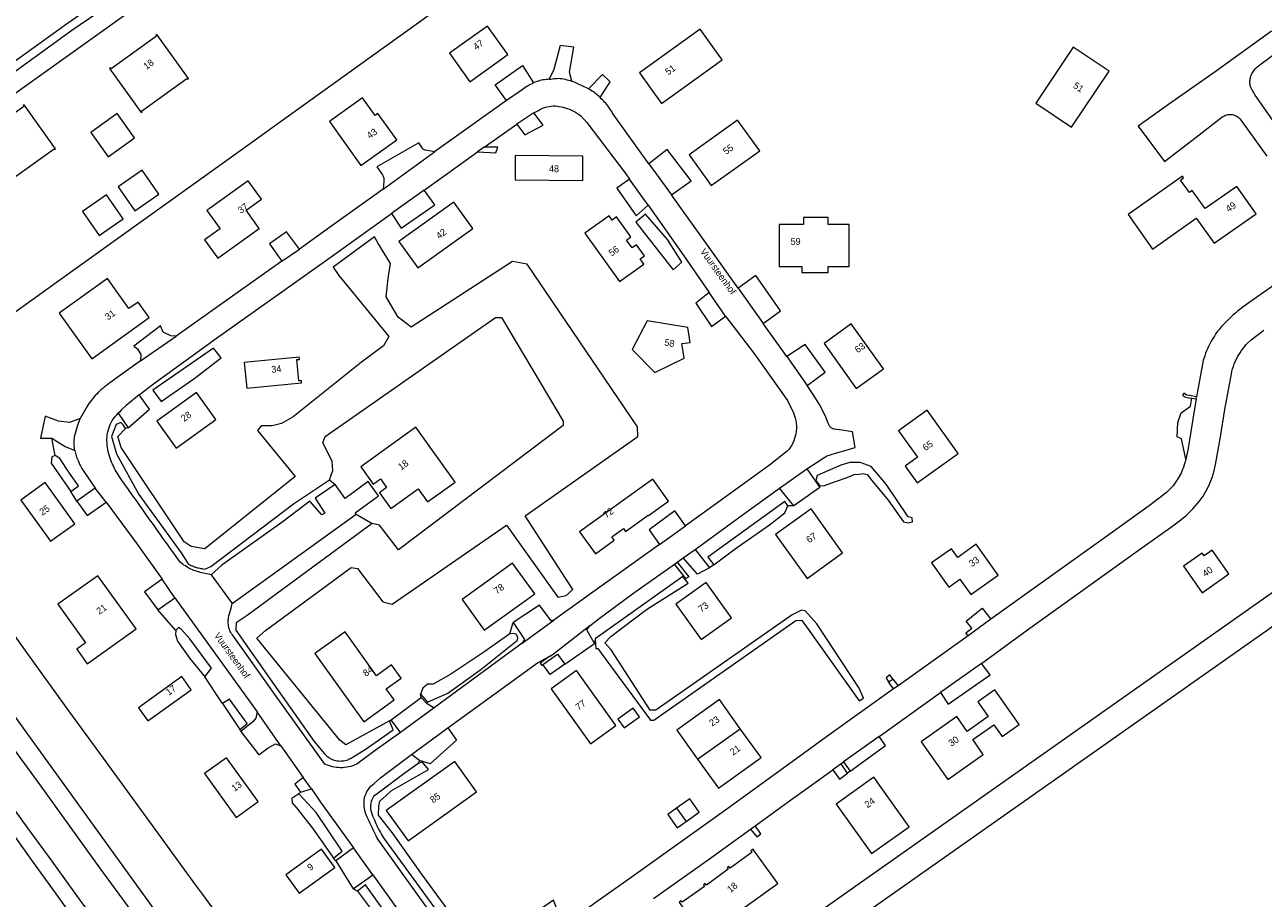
# Model space of a CAD drawing. Header units: metres. Extents: x 138165 to 154469, y 480134 to 494189.
# Tile 415 of 656: x 150385 to 150613, y 483312 to 483474. Entities that reach past the tile are written whole.
import ezdxf

# ---------------------------------------------------------------- set-up
doc = ezdxf.new("R2010")
doc.units = ezdxf.units.M
doc.header["$LTSCALE"] = 0.001
doc.header["$MEASUREMENT"] = 0
doc.layers.add('TOP-L-topo objecten vlak', color=7, linetype='Continuous', lineweight=0)
doc.layers.add('TOP-T-topo huisnummering naamgeving', color=7, linetype='Continuous', lineweight=0)
doc.styles.add('Style-INTL_ISO', font='INTL_ISO.shx')

msp = doc.modelspace()

# ---------------------------------------------------------------- linework, layer by layer
at = {"layer": 'TOP-L-topo objecten vlak', "flags": 128}
for points in [[(150462.57, 483254.58), (150464.82, 483256.53), (150470.62, 483261.08), (150514.63, 483291.73), (150810.45, 483500), (151000, 483633.45), (151135.52, 483728.86), (151144.14, 483735.12)], [(150208.38, 483583.35), (150263.35, 483506.61), (150319.3, 483427.6), (150326.02, 483418.22), (150334.68, 483406.16), (150340.64, 483397.86), (150345.21, 483391.51), (150353.04, 483380.63), (150361.6, 483368.74), (150368.36, 483359.37), (150374.46, 483350.9), (150382.16, 483340.23), (150387.28, 483333.15), (150398.36, 483317.82), (150404.1, 483309.89), (150409.61, 483302.28), (150415.83, 483293.71), (150422.31, 483284.77), (150431.51, 483272.08)], [(150891.53, 483563.57), (150801.35, 483500), (150512.22, 483296.19), (150485.81, 483277.69), (150462.97, 483261.89)], [(150630.74, 483541.01), (150612.55, 483527.77), (150609.6, 483531.82), (150580.8, 483510.85), (150554.22, 483491.5), (150540.98, 483509.69), (150517.96, 483492.94), (150517.26, 483492.43), (150505.6, 483508.67), (150504.83, 483508.12), (150497.01, 483502.42), (150486.47, 483494.86), (150471.53, 483484.14), (150459.67, 483475.62), (150448.32, 483467.48), (150430.41, 483454.63), (150425.11, 483450.82), (150401.9, 483434.16), (150383.37, 483420.86), (150379.64, 483418.18), (150378.69, 483417.5), (150355.23, 483400.67), (150339.77, 483422.29), (150333.36, 483431.29)], [(150369.88, 483457.52), (150381.62, 483466.05), (150392.42, 483473.82), (150401.12, 483479.9)], [(150403.8, 483475.92), (150402.56, 483477.84), (150401.31, 483477.96), (150393.23, 483472.48), (150382.47, 483464.63), (150372.77, 483457.19), (150373.16, 483456.72), (150372.29, 483456.19), (150373.39, 483454.73), (150374.86, 483455.27)], [(150374.86, 483455.27), (150403.8, 483475.92)], [(150462.99, 483468.26), (150466.76, 483463.01), (150473.76, 483468.03), (150469.99, 483473.28), (150462.99, 483468.26)], [(150509.3, 483472.7), (150498.1, 483464.66), (150502.18, 483458.98), (150513.38, 483467.02), (150509.3, 483472.7)], [(150614.87, 483472.32), (150604.46, 483464.83), (150595.81, 483458.78), (150590.23, 483454.79), (150595.11, 483448.28), (150600.91, 483452.78), (150605.7, 483456.45), (150605.86, 483456.57), (150606.04, 483456.66), (150606.21, 483456.75), (150606.4, 483456.82), (150606.59, 483456.88), (150606.79, 483456.92), (150606.98, 483456.95), (150607.18, 483456.96), (150607.38, 483456.95), (150607.58, 483456.93), (150607.77, 483456.89), (150607.96, 483456.84), (150608.15, 483456.77), (150608.33, 483456.69), (150608.5, 483456.59), (150608.67, 483456.48), (150608.82, 483456.35), (150608.97, 483456.22), (150609.1, 483456.07), (150609.21, 483455.93), (150609.58, 483455.41), (150613.99, 483449.28)], [(150408.87, 483471.44), (150400.46, 483465.41), (150400.36, 483465.56), (150400.2, 483465.44), (150406.03, 483457.32), (150406.19, 483457.43), (150406.08, 483457.58), (150414.49, 483463.62), (150414.6, 483463.47), (150414.75, 483463.58), (150408.92, 483471.71), (150408.77, 483471.59), (150408.87, 483471.44)], [(150485.57, 483463.1), (150485.15, 483464.79), (150485.95, 483469.37), (150483.41, 483469.72), (150482.27, 483465.27), (150481.42, 483463.46)], [(150621.66, 483446.46), (150611.83, 483460.49), (150611.05, 483461.92), (150610.98, 483462.12), (150610.93, 483462.33), (150610.89, 483462.53), (150610.87, 483462.74), (150610.86, 483462.96), (150610.86, 483463.17), (150610.88, 483463.38), (150610.91, 483463.59), (150610.96, 483463.8), (150611.03, 483464.02), (150611.11, 483464.23), (150611.21, 483464.43), (150611.32, 483464.63), (150611.43, 483464.83), (150611.56, 483465.01), (150611.7, 483465.19), (150611.83, 483465.36), (150611.97, 483465.51), (150612.12, 483465.66), (150612.43, 483465.94), (150620.13, 483471.68)], [(150577.92, 483454.58), (150584.88, 483464.96), (150578.23, 483469.41), (150571.28, 483459.03), (150577.92, 483454.58)], [(150473.54, 483459.51), (150471.42, 483462.45), (150476.48, 483466.02), (150478.54, 483462.78)], [(150478.54, 483462.78), (150478.25, 483462.64), (150477.98, 483462.5), (150477.7, 483462.35), (150477.43, 483462.19), (150477.17, 483462.03), (150476.91, 483461.85), (150476.41, 483461.48), (150473.54, 483459.51)], [(150481.42, 483463.46), (150481.14, 483463.43), (150480.85, 483463.39), (150480.56, 483463.36), (150480.28, 483463.32), (150479.99, 483463.27), (150479.71, 483463.2), (150479.44, 483463.13), (150479.13, 483463.02), (150478.83, 483462.9), (150478.54, 483462.78)], [(150481.42, 483463.46), (150481.71, 483463.5), (150481.99, 483463.54), (150482.28, 483463.58), (150482.56, 483463.61), (150482.85, 483463.62), (150483.14, 483463.63), (150483.45, 483463.61), (150483.76, 483463.57), (150484.06, 483463.52), (150484.37, 483463.45), (150484.67, 483463.38), (150484.98, 483463.29), (150485.28, 483463.2), (150485.57, 483463.1)], [(150488.69, 483461.67), (150488.43, 483461.81), (150488.17, 483461.95), (150487.9, 483462.08), (150487.63, 483462.2), (150487.36, 483462.33), (150487.09, 483462.45), (150486.84, 483462.56), (150486.59, 483462.68), (150486.34, 483462.79), (150486.09, 483462.9), (150485.83, 483463.01), (150485.57, 483463.1)], [(150490.82, 483460.06), (150492.66, 483462.95), (150491.24, 483464.33), (150488.69, 483461.67)], [(150490.82, 483460.06), (150490.61, 483460.26), (150490.4, 483460.45), (150490.19, 483460.63), (150489.98, 483460.81), (150489.76, 483460.98), (150489.5, 483461.17), (150489.23, 483461.34), (150488.96, 483461.51), (150488.69, 483461.67)], [(150390.07, 483450.47), (150390.23, 483450.59), (150384.4, 483458.71), (150384.24, 483458.6), (150384.35, 483458.45), (150375.94, 483452.41), (150375.83, 483452.56), (150375.67, 483452.45), (150381.5, 483444.33), (150381.66, 483444.44), (150381.55, 483444.59), (150389.96, 483450.62), (150390.07, 483450.47)], [(150446.64, 483447.53), (150453.27, 483452.29), (150449.77, 483457.16), (150449.23, 483456.78), (150446.9, 483460.03), (150440.81, 483455.65), (150446.64, 483447.53)], [(150473.54, 483459.51), (150460.22, 483450.03)], [(150478.57, 483457.23), (150479.44, 483457.7), (150479.8, 483457.91), (150480.18, 483458.09), (150480.57, 483458.24), (150480.97, 483458.36), (150481.38, 483458.45), (150481.79, 483458.51), (150482.16, 483458.53), (150482.53, 483458.53), (150482.89, 483458.49), (150483.26, 483458.44), (150483.62, 483458.37), (150483.98, 483458.28), (150484.34, 483458.18), (150484.73, 483458.06), (150485.13, 483457.91), (150485.51, 483457.75), (150485.89, 483457.56), (150486.26, 483457.36), (150486.61, 483457.14), (150487.29, 483456.64), (150488.35, 483455.44), (150495.54, 483445.97), (150496.23, 483444.98)], [(150499.83, 483447.82), (150493.11, 483457.21), (150492.95, 483457.48), (150492.79, 483457.76), (150492.62, 483458.02), (150492.44, 483458.28), (150492.25, 483458.54), (150492.05, 483458.79), (150491.85, 483459.03), (150491.65, 483459.25), (150491.45, 483459.46), (150491.24, 483459.66), (150491.03, 483459.86), (150490.82, 483460.06)], [(150401.62, 483457.12), (150396.74, 483453.62), (150399.95, 483449.15), (150404.82, 483452.65), (150401.62, 483457.12)], [(150478.57, 483457.23), (150475.45, 483455.15)], [(150475.45, 483455.15), (150476.9, 483453.17), (150480.3, 483454.99), (150478.57, 483457.23)], [(150511.36, 483443.82), (150520.3, 483450.23), (150516.22, 483455.92), (150507.28, 483449.5), (150511.36, 483443.82)], [(150469.4, 483450.9), (150475.45, 483455.15)], [(150460.22, 483450.03), (150458.92, 483450.29), (150458.47, 483450.38), (150458.38, 483450.4), (150458.29, 483450.44), (150458.2, 483450.5), (150458.13, 483450.57), (150458.08, 483450.62), (150457.3, 483451.73), (150449.56, 483447.27), (150450.6, 483445.79), (150450.68, 483445.66), (150450.75, 483445.52), (150450.81, 483445.38), (150450.85, 483445.23), (150450.87, 483445.07), (150450.88, 483444.92), (150450.87, 483444.78), (150450.85, 483444.62), (150450.71, 483443.15)], [(150450.71, 483443.15), (150460.22, 483450.03)], [(150458.29, 483443), (150464.85, 483447.64), (150468.18, 483450.03)], [(150468.18, 483450.03), (150471.55, 483449.85), (150471.92, 483450.92), (150469.4, 483450.9)], [(150469.4, 483450.9), (150468.18, 483450.03)], [(150475.12, 483449.35), (150475.1, 483444.85), (150487.6, 483444.78), (150487.62, 483449.28), (150475.12, 483449.35)], [(150504.01, 483442.08), (150507.62, 483444.69), (150503.22, 483450.46), (150499.83, 483447.82)], [(150401.77, 483443.59), (150404.86, 483439.16), (150409.29, 483442.25), (150406.2, 483446.68), (150401.77, 483443.59)], [(150499.83, 483447.82), (150504.01, 483442.08)], [(150417.76, 483433.79), (150420.21, 483430.38), (150427.85, 483435.86), (150425.4, 483439.26), (150428.25, 483441.3), (150425.8, 483444.71), (150418.16, 483439.23), (150420.6, 483435.83), (150417.76, 483433.79)], [(150496.23, 483444.98), (150493.91, 483443.36), (150497.47, 483438.22), (150499.67, 483440.23)], [(150499.67, 483440.23), (150496.23, 483444.98)], [(150598.38, 483445.54), (150588.35, 483438.48), (150592.84, 483432.1), (150600.94, 483437.81), (150604.23, 483433.15), (150611.99, 483438.62), (150608.43, 483443.67), (150602.59, 483439.56), (150600.21, 483442.93), (150599.67, 483442.55), (150598.06, 483444.84), (150598.6, 483445.22), (150598.38, 483445.54)], [(150395.21, 483439.01), (150398.3, 483434.58), (150402.73, 483437.67), (150399.64, 483442.1), (150395.21, 483439.01)], [(150450.71, 483443.15), (150440.82, 483436.08), (150435.25, 483432.09)], [(150458.29, 483443), (150452.27, 483438.65)], [(150452.27, 483438.65), (150454.05, 483435.95), (150460.31, 483440.26), (150458.29, 483443)], [(150516.29, 483424.87), (150511.25, 483431.94), (150504.01, 483442.08)], [(150463.8, 483440.76), (150453.65, 483433.47), (150457.14, 483428.6), (150467.3, 483435.89), (150463.8, 483440.76)], [(150499.67, 483440.23), (150506.3, 483430.86), (150510.95, 483424.07)], [(150405.68, 483405.16), (150408.3, 483407.19), (150419.95, 483415.65), (150440.07, 483429.94), (150452.27, 483438.65)], [(150495.69, 483433.76), (150496.5, 483434.34), (150493.86, 483438.02), (150493.05, 483437.44), (150492.46, 483438.25), (150487.99, 483435.04), (150494.41, 483426.11), (150498.88, 483429.32), (150498.19, 483430.27), (150499.01, 483430.85), (150497.55, 483432.88), (150496.74, 483432.3), (150495.69, 483433.76)], [(150504.29, 483428.27), (150505.92, 483429.64), (150503.25, 483433.87), (150499.23, 483438.56), (150497.42, 483437.09), (150504.29, 483428.27)], [(150528.1, 483428.88), (150528.1, 483427.78), (150532.93, 483427.78), (150532.93, 483428.88), (150536.8, 483428.88), (150536.8, 483436.6), (150532.93, 483436.6), (150532.93, 483437.95), (150528.4, 483437.95), (150528.4, 483436.6), (150523.9, 483436.6), (150523.9, 483428.88), (150528.1, 483428.88)], [(150435.25, 483432.09), (150432.87, 483435.25), (150429.73, 483433.04), (150432, 483429.88)], [(150451.9, 483344.92), (150443.85, 483340.49), (150442.71, 483341.35), (150427.4, 483360.23), (150429.02, 483361.65), (150444.8, 483373.28), (150446.01, 483373.08), (150450.67, 483366.91), (150452.38, 483366.5), (150473.52, 483381.07), (150483.03, 483367.82), (150484.55, 483368.12), (150485.76, 483369.23), (150476.96, 483382.79), (150497.8, 483397.45), (150497.7, 483399.27), (150477.37, 483429.31), (150474.64, 483429.82), (150455.92, 483417.68), (150453.5, 483419.5), (150451.27, 483423.24), (150451.68, 483426.68), (150452.08, 483429.41), (150449.77, 483433.22), (150449.15, 483434.33), (150441.5, 483428.75), (150442.55, 483427.23), (150451.78, 483415.96), (150450.77, 483414.24), (150446.72, 483411.21), (150434.08, 483401.09), (150431.95, 483399.88), (150430.23, 483399.47), (150428.21, 483399.47), (150427.5, 483398.56), (150434.48, 483390.07), (150417.79, 483376.72), (150415.27, 483377.12), (150413.95, 483378.03), (150402.32, 483395.43), (150401.71, 483397.45), (150403.16, 483398.95)], [(150432, 483429.88), (150435.25, 483432.09)], [(150332.49, 483430.61), (150333.86, 483428.68), (150337.03, 483424.23), (150340.89, 483418.82), (150345.2, 483412.77), (150350.37, 483405.53), (150353.57, 483401.05), (150356.78, 483396.57), (150359.27, 483393.09), (150361.86, 483389.48), (150368.58, 483380.12), (150375.66, 483370.29), (150385.14, 483357.16), (150392.63, 483346.81), (150398.99, 483338.05), (150405.89, 483328.56), (150409.54, 483323.56), (150413.93, 483317.53), (150416.08, 483314.58), (150417.33, 483312.87), (150432.4, 483292.3)], [(150432, 483429.88), (150420.59, 483421.7), (150412.48, 483416)], [(150390.9, 483420.24), (150396.93, 483411.84), (150407.53, 483419.45), (150405.48, 483422.31), (150403.77, 483421.09), (150399.8, 483426.63), (150390.9, 483420.24)], [(150520.96, 483418.34), (150524.13, 483420.66), (150519.56, 483427.22), (150516.29, 483424.87)], [(150434.27, 483274.3), (150326.11, 483424.15)], [(150510.95, 483424.07), (150508.51, 483422.08), (150511.38, 483417.79), (150514, 483419.72)], [(150514, 483419.72), (150510.95, 483424.07)], [(150516.29, 483424.87), (150520.96, 483418.34)], [(150615.65, 483425.65), (150610.64, 483422.17), (150610.22, 483421.87), (150609.79, 483421.57), (150609.38, 483421.26), (150608.97, 483420.95), (150608.57, 483420.62), (150608.17, 483420.28), (150607.78, 483419.94), (150607.4, 483419.59), (150607.02, 483419.23), (150606.64, 483418.86), (150606.27, 483418.49), (150605.91, 483418.11), (150605.56, 483417.72), (150605.22, 483417.32), (150604.89, 483416.9), (150604.59, 483416.48), (150604.29, 483416.02), (150604, 483415.56), (150603.73, 483415.09), (150603.47, 483414.6), (150603.23, 483414.11), (150603.03, 483413.69), (150602.85, 483413.27), (150602.67, 483412.84), (150602.51, 483412.4), (150602.22, 483411.52), (150600.97, 483404.81)], [(150440.83, 483389.49), (150441.43, 483391.21), (150441.33, 483392.93), (150439.61, 483396.27), (150440.02, 483397.48), (150471.47, 483419.43), (150472.58, 483419.43), (150484.01, 483400.31), (150484.01, 483399.5), (150453.57, 483376.54), (150450.03, 483381.1), (150448.71, 483381.4)], [(150514, 483419.72), (150519.42, 483412.61), (150525.42, 483404.12), (150526.54, 483401.86), (150526.85, 483400.93), (150526.96, 483400.45), (150527.04, 483399.96), (150527.07, 483399.46), (150527.08, 483398.96), (150527.04, 483398.46), (150526.98, 483397.98), (150526.87, 483397.5), (150526.74, 483397.07), (150526.58, 483396.65), (150526.39, 483396.23), (150526.18, 483395.83), (150525.94, 483395.45), (150525.67, 483395.08), (150525.39, 483394.73), (150522.12, 483392.16), (150510.76, 483383.98), (150506.58, 483380.98)], [(150412.48, 483416), (150411.48, 483416.06), (150410.11, 483416.77), (150409.61, 483417.9), (150404.7, 483414.18), (150405.34, 483413.67), (150405.98, 483412.63), (150405.92, 483411.45)], [(150499.5, 483418.86), (150496.73, 483413.53), (150500.95, 483409.26), (150506.32, 483411.94), (150505.91, 483414.63), (150507.45, 483414.86), (150507.04, 483417.61), (150499.5, 483418.86)], [(150525.34, 483412.25), (150520.96, 483418.34)], [(150543.17, 483409.96), (150537.22, 483418.25), (150532.19, 483414.63), (150538.13, 483406.34), (150543.17, 483409.96)], [(150561.25, 483355.56), (150569.76, 483361.76), (150590.45, 483376.59), (150596.61, 483380.98), (150597.11, 483381.33), (150597.6, 483381.68), (150598.08, 483382.06), (150598.54, 483382.44), (150599, 483382.84), (150599.45, 483383.25), (150599.88, 483383.68), (150600.3, 483384.11), (150600.71, 483384.55), (150601.11, 483385.01), (150601.49, 483385.48), (150601.86, 483385.96), (150602.2, 483386.46), (150602.54, 483386.99), (150602.85, 483387.55), (150603.14, 483388.11), (150603.41, 483388.69), (150603.65, 483389.28), (150603.87, 483389.88), (150604.23, 483391.1), (150604.57, 483392.59), (150605.44, 483397.4), (150606.25, 483402.44), (150607.43, 483409.03), (150607.54, 483409.5), (150607.66, 483409.96), (150607.81, 483410.42), (150607.97, 483410.87), (150608.15, 483411.31), (150608.35, 483411.75), (150608.57, 483412.17), (150608.79, 483412.57), (150609.03, 483412.95), (150609.28, 483413.33), (150609.55, 483413.69), (150609.83, 483414.05), (150610.13, 483414.39), (150610.44, 483414.72), (150611.09, 483415.34), (150613.44, 483417.09)], [(150405.92, 483411.45), (150412.48, 483416)], [(150420.82, 483411.99), (150419.4, 483413.8), (150408.2, 483406.03), (150409.71, 483403.94), (150415.74, 483408.1), (150420.82, 483411.99)], [(150529.07, 483406.91), (150532.41, 483409.33), (150528.68, 483414.46), (150525.34, 483412.25)], [(150405.92, 483411.45), (150400.24, 483407.37), (150399.92, 483407.14), (150399.6, 483406.91), (150399.28, 483406.66), (150398.98, 483406.41), (150398.67, 483406.15), (150398.38, 483405.88), (150398.1, 483405.6), (150397.82, 483405.31), (150397.55, 483405.02), (150397.3, 483404.74), (150397.06, 483404.45), (150396.83, 483404.16), (150396.61, 483403.86), (150396.39, 483403.56), (150395.99, 483402.93), (150394.75, 483400.78)], [(150425.53, 483406.38), (150435.68, 483407.39), (150435.64, 483407.78), (150435.17, 483407.74), (150434.78, 483411.67), (150435.25, 483411.72), (150435.21, 483412.12), (150425.06, 483411.11), (150425.53, 483406.38)], [(150525.34, 483412.25), (150529.07, 483406.91)], [(150419.84, 483400.59), (150416.27, 483405.57), (150408.9, 483400.28), (150412.47, 483395.31), (150419.84, 483400.59)], [(150529.02, 483391.52), (150530.91, 483392.75), (150532.35, 483393.64), (150532.43, 483393.69), (150532.66, 483393.82), (150532.9, 483393.93), (150533.14, 483394.03), (150533.39, 483394.11), (150533.52, 483394.15), (150534.33, 483394.39), (150535.85, 483394.83), (150537.93, 483395.45), (150537.42, 483398.36), (150535.44, 483398.66), (150534.13, 483398.83), (150534.01, 483398.85), (150533.87, 483398.89), (150533.73, 483398.94), (150533.61, 483399.01), (150533.48, 483399.09), (150533.37, 483399.19), (150533.27, 483399.29), (150533.18, 483399.41), (150533.11, 483399.54), (150533.05, 483399.67), (150532.94, 483399.95), (150532.39, 483401.36), (150531.33, 483403.39), (150530.19, 483405.24), (150529.07, 483406.91)], [(150600.97, 483404.81), (150599.67, 483405.04), (150599.16, 483405.13), (150598.64, 483405.47), (150598.42, 483405.07), (150598.96, 483404.73), (150599.58, 483404.59), (150600.13, 483404.54)], [(150405.68, 483405.16), (150403.25, 483403.17), (150402.64, 483402.63), (150402.35, 483402.34), (150402.06, 483402.05), (150401.78, 483401.75)], [(150403.6, 483399.09), (150407.57, 483402.49), (150405.68, 483405.16)], [(150599.02, 483393.27), (150598.22, 483397.03), (150597.42, 483397.42), (150597.55, 483400.08), (150598.15, 483401.87), (150599.87, 483403.07), (150600.13, 483404.54)], [(150600.9, 483404.41), (150600.29, 483400.68), (150599.38, 483394.92), (150599.02, 483393.27)], [(150600.13, 483404.54), (150600.9, 483404.41)], [(150600.9, 483404.41), (150600.97, 483404.81)], [(150394.75, 483400.78), (150392.76, 483400.07), (150390.73, 483400.29), (150388.31, 483401.21), (150387.45, 483397.14), (150389.5, 483397.18)], [(150418.99, 483371.92), (150418.7, 483371.96), (150418.4, 483372.02), (150418.11, 483372.08), (150417.82, 483372.14), (150417.53, 483372.21), (150417.24, 483372.28), (150416.95, 483372.36), (150416.66, 483372.45), (150416.36, 483372.53), (150416.07, 483372.63), (150415.79, 483372.73), (150415.51, 483372.84), (150415.23, 483372.97), (150414.96, 483373.1), (150414.7, 483373.24), (150414.44, 483373.4), (150414.19, 483373.55), (150413.94, 483373.72), (150413.7, 483373.9), (150413.24, 483374.27), (150412.64, 483375.1), (150412.05, 483375.92), (150411.45, 483376.75), (150410.82, 483377.64), (150410.18, 483378.53), (150409.55, 483379.41), (150408.92, 483380.3), (150408.28, 483381.19), (150407.65, 483382.08), (150407.02, 483382.96), (150406.39, 483383.85), (150405.76, 483384.74), (150405.14, 483385.63), (150404.51, 483386.52), (150403.26, 483388.31), (150403.01, 483388.63), (150402.76, 483388.96), (150402.52, 483389.29), (150402.29, 483389.62), (150402.06, 483389.96), (150401.85, 483390.31), (150401.64, 483390.66), (150401.44, 483391), (150401.25, 483391.34), (150401.07, 483391.68), (150400.9, 483392.03), (150400.73, 483392.38), (150400.58, 483392.74), (150400.44, 483393.1), (150400.3, 483393.48), (150400.17, 483393.86), (150400.05, 483394.25), (150399.95, 483394.64), (150399.86, 483395.04), (150399.79, 483395.44), (150399.74, 483395.84), (150399.72, 483396.23), (150399.7, 483396.62), (150399.71, 483397.01), (150399.73, 483397.4), (150399.77, 483397.78), (150399.84, 483398.16), (150399.92, 483398.54), (150400.03, 483398.93), (150400.16, 483399.31), (150400.31, 483399.68), (150400.49, 483400.05), (150400.68, 483400.4), (150400.88, 483400.69), (150401.09, 483400.96), (150401.31, 483401.23), (150401.54, 483401.49), (150401.78, 483401.75)], [(150401.78, 483401.75), (150403.6, 483399.09)], [(150556.94, 483394.33), (150551.21, 483402.31), (150545.96, 483398.54), (150549.46, 483393.67), (150547.17, 483392.02), (150549.4, 483388.92), (150556.94, 483394.33)], [(150393.77, 483394.9), (150393.73, 483395.16), (150393.7, 483395.43), (150393.67, 483395.69), (150393.66, 483395.96), (150393.66, 483396.23), (150393.66, 483396.46), (150393.67, 483396.7), (150393.68, 483396.93), (150393.7, 483397.17), (150393.73, 483397.41), (150393.77, 483397.64), (150394.25, 483399.38), (150394.75, 483400.78)], [(150403.16, 483398.95), (150402.69, 483399.64), (150402.27, 483400.07), (150401.43, 483399.7), (150400.53, 483397.48), (150401.49, 483394.24), (150405.58, 483386.76), (150413.41, 483375.96), (150414.69, 483373.95), (150414.88, 483373.85), (150415.07, 483373.75), (150415.27, 483373.66), (150415.47, 483373.57), (150415.67, 483373.49), (150415.87, 483373.41), (150416.08, 483373.34), (150416.27, 483373.28), (150416.46, 483373.23), (150416.65, 483373.18), (150416.84, 483373.14), (150417.04, 483373.1), (150417.23, 483373.06), (150417.43, 483373.03), (150417.82, 483372.99), (150418.88, 483373.48), (150434.15, 483385.04), (150440.83, 483389.49)], [(150403.6, 483399.09), (150403.16, 483398.95)], [(150457.23, 483387.8), (150458.95, 483385.41), (150464.03, 483389.05), (150456.76, 483399.18), (150446.6, 483391.89), (150448.9, 483388.69), (150450.23, 483389.64), (150451.38, 483388.04), (150450.05, 483387.08), (150452.15, 483384.15), (150457.23, 483387.8)], [(150390.16, 483393.97), (150389.5, 483397.18)], [(150389.5, 483397.18), (150391.97, 483395.6), (150393.77, 483394.9)], [(150393.77, 483394.9), (150393.82, 483394.65), (150393.88, 483394.4), (150393.95, 483394.15), (150394.03, 483393.9), (150394.11, 483393.66), (150394.21, 483393.41), (150394.3, 483393.17), (150394.4, 483392.93), (150394.5, 483392.7), (150394.6, 483392.47), (150394.71, 483392.25), (150394.83, 483392.03), (150394.95, 483391.8), (150395.07, 483391.58), (150395.33, 483391.16), (150397.56, 483387.93)], [(150390.16, 483393.97), (150389.53, 483393.71), (150389.38, 483392.52), (150393.02, 483387.31)], [(150393.02, 483387.31), (150394.47, 483388.38), (150392.81, 483390.68), (150391.01, 483393.39), (150390.16, 483393.97)], [(150535.3, 483392.18), (150530.94, 483390.26), (150530.65, 483389.32), (150531.33, 483388.43), (150532.06, 483388.35), (150534.3, 483389.17), (150536.45, 483389.91), (150537.76, 483390.48), (150538.7, 483390.54), (150539.39, 483390.64), (150540.17, 483390.43), (150541.02, 483389.33), (150544.06, 483385.71), (150546.89, 483381.72), (150547.79, 483381.51), (150548.52, 483381.72), (150548.47, 483382.45), (150547.73, 483382.61), (150543.64, 483388.65), (150540.91, 483391.95), (150538.86, 483392.69), (150536.92, 483392.64), (150535.3, 483392.18)], [(150599.02, 483393.27), (150598.89, 483392.77), (150598.79, 483392.42), (150598.68, 483392.07), (150598.56, 483391.73), (150598.43, 483391.39), (150598.29, 483391.05), (150598.13, 483390.72), (150597.97, 483390.39), (150597.8, 483390.07), (150597.63, 483389.78), (150597.45, 483389.48), (150597.26, 483389.2), (150597.07, 483388.92), (150596.86, 483388.64), (150596.65, 483388.37), (150596.43, 483388.11), (150596.2, 483387.86), (150595.96, 483387.61), (150595.72, 483387.38), (150595.47, 483387.15), (150595.21, 483386.92), (150594.67, 483386.5), (150592.47, 483384.83), (150585.06, 483379.49), (150562.99, 483363.71)], [(150440.83, 483389.49), (150441.84, 483388.62)], [(150499.74, 483382.85), (150503.45, 483385.52), (150500.54, 483389.58), (150487.03, 483379.88), (150489.95, 483375.82), (150493.41, 483378.31), (150492.98, 483378.91), (150495.13, 483380.45), (150495.5, 483379.93), (150499.68, 483382.94), (150499.74, 483382.85)], [(150523.97, 483387.92), (150529.02, 483391.52)], [(150529.02, 483391.52), (150531.4, 483388.05), (150526.59, 483384.67)], [(150389.26, 483378.11), (150393.77, 483381.35), (150388.31, 483388.96), (150383.8, 483385.72), (150389.26, 483378.11)], [(150394.16, 483385.52), (150393.02, 483387.31)], [(150397.56, 483387.93), (150394.16, 483385.52)], [(150399.56, 483385.35), (150397.56, 483387.93)], [(150441.84, 483388.62), (150438.19, 483386.1), (150439.93, 483383.3), (150439.43, 483382.97), (150437.21, 483385.55), (150432.25, 483381.78), (150425.02, 483376.58), (150420.92, 483373.69), (150418.99, 483371.92)], [(150445.73, 483383.15), (150445.57, 483383.39), (150449.9, 483386.5), (150447.98, 483389.14), (150443.7, 483386.02), (150441.84, 483388.62)], [(150508.36, 483376.62), (150516.65, 483382.63), (150523.97, 483387.92)], [(150526.59, 483384.67), (150523.97, 483387.92)], [(150394.16, 483385.52), (150396.04, 483382.88), (150399.56, 483385.35)], [(150399.56, 483385.35), (150405.11, 483377.8), (150409.92, 483371.1)], [(150525.5, 483384.65), (150524.94, 483385.48), (150510.73, 483375.21), (150511.8, 483373.76)], [(150422.86, 483366.6), (150445.73, 483383.15)], [(150445.73, 483383.15), (150448.71, 483381.4)], [(150506.58, 483380.98), (150504.62, 483383.72), (150499.88, 483380.23), (150501.79, 483377.55)], [(150511.8, 483373.76), (150515.77, 483376.73), (150522.12, 483381.14), (150524.95, 483383.34), (150525.5, 483384.65)], [(150529.04, 483371.26), (150535.62, 483375.98), (150529.79, 483384.1), (150523.21, 483379.38), (150529.04, 483371.26)], [(150526.59, 483384.67), (150525.5, 483384.65)], [(150448.71, 483381.4), (150425.6, 483364.42), (150423.61, 483363.03), (150423.49, 483361.69), (150430.57, 483351.59), (150437.99, 483341.11), (150439.9, 483338.87), (150440.07, 483338.69), (150440.25, 483338.51), (150440.44, 483338.35), (150440.64, 483338.21), (150440.85, 483338.07), (150441.06, 483337.95), (150441.29, 483337.84), (150441.52, 483337.75), (150441.75, 483337.67), (150441.99, 483337.61), (150442.24, 483337.57), (150442.48, 483337.54), (150442.73, 483337.52), (150442.98, 483337.53), (150443.23, 483337.54), (150443.47, 483337.58), (150443.72, 483337.63), (150443.95, 483337.69), (150444.19, 483337.77), (150444.42, 483337.87), (150444.64, 483337.98), (150444.82, 483338.08), (150444.98, 483338.17), (150447.62, 483339.78), (150452.56, 483343.28), (150451.9, 483344.92)], [(150501.79, 483377.55), (150506.58, 483380.98)], [(150501.79, 483377.55), (150490.34, 483369.35), (150482.27, 483363.57)], [(150506.14, 483375.06), (150508.36, 483376.62)], [(150508.36, 483376.62), (150511, 483373.18)], [(150552.05, 483374.11), (150555.26, 483369.65), (150557.29, 483371.1), (150559.33, 483368.26), (150564.37, 483371.88), (150560.29, 483377.56), (150556.88, 483375.11), (150555.71, 483376.74), (150552.05, 483374.11)], [(150603.87, 483376.46), (150602.4, 483375.42), (150602.03, 483375.95), (150598.58, 483373.53), (150602.05, 483368.62), (150606.96, 483372.08), (150603.87, 483376.46)], [(150465.31, 483367.37), (150469.39, 483361.68), (150478.73, 483368.39), (150474.65, 483374.07), (150465.31, 483367.37)], [(150488.93, 483362.51), (150490.61, 483363.86), (150496.77, 483368.4), (150504.57, 483373.91)], [(150504.57, 483373.91), (150505.07, 483374.26)], [(150506.63, 483371.22), (150504.57, 483373.91)], [(150505.07, 483374.26), (150506.14, 483375.06)], [(150505.07, 483374.26), (150507.2, 483371.53), (150506.63, 483371.22)], [(150511, 483373.18), (150508.82, 483372.04), (150506.14, 483375.06)], [(150511.8, 483373.76), (150511, 483373.18)], [(150405.08, 483361.94), (150398.04, 483371.76), (150390.66, 483366.47), (150395.77, 483359.34), (150394.14, 483358.18), (150396.08, 483355.48), (150405.08, 483361.94)], [(150418.99, 483371.92), (150422.86, 483366.6)], [(150489.91, 483360.09), (150490.02, 483358.3), (150490.41, 483358.29), (150491, 483357.45), (150500.11, 483345.1), (150500.71, 483345.07), (150526.99, 483363.51), (150527.99, 483363.55), (150528.66, 483362.73), (150538.68, 483348.66), (150539.46, 483349.15), (150538.68, 483351), (150530.85, 483362.84), (150528.69, 483365.29), (150528.02, 483365.37), (150526.32, 483364.51), (150501.08, 483346.92), (150500.08, 483346.92), (150492.84, 483358.09), (150491.69, 483359.35), (150492.77, 483360.54), (150499.41, 483365.52), (150507.08, 483370.35), (150506.08, 483371.6)], [(150506.08, 483371.6), (150489.91, 483360.09)], [(150506.63, 483371.22), (150506.08, 483371.6)], [(150409.92, 483371.1), (150406.64, 483368.8), (150409.08, 483365.44)], [(150412.26, 483367.68), (150409.92, 483371.1)], [(150504.8, 483366.48), (150509.47, 483359.98), (150515.07, 483364), (150510.4, 483370.5), (150504.8, 483366.48)], [(150409.08, 483365.44), (150412.26, 483367.68)], [(150412.26, 483367.68), (150417.35, 483360.57), (150427.48, 483346.59)], [(150453.92, 483342.82), (150449.28, 483339.45), (150445.89, 483336.96), (150445.53, 483336.8), (150445.16, 483336.66), (150444.78, 483336.54), (150444.39, 483336.45), (150444, 483336.37), (150443.61, 483336.32), (150443.21, 483336.29), (150442.82, 483336.28), (150442.45, 483336.3), (150442.09, 483336.33), (150441.72, 483336.39), (150441.36, 483336.46), (150441, 483336.56), (150440.64, 483336.67), (150439.96, 483336.95), (150438.42, 483339.1), (150430.58, 483349.98), (150422.89, 483360.81), (150422.74, 483361.03), (150422.61, 483361.25), (150422.5, 483361.48), (150422.39, 483361.72), (150422.31, 483361.97), (150422.24, 483362.22), (150422.18, 483362.47), (150422.14, 483362.73), (150422.12, 483362.98), (150422.11, 483363.24), (150422.11, 483363.5), (150422.14, 483363.76), (150422.18, 483364.02), (150422.23, 483364.27), (150422.25, 483364.34), (150422.64, 483365.78), (150422.86, 483366.6)], [(150412.45, 483361.65), (150409.08, 483365.44)], [(150482.27, 483363.57), (150481.76, 483363.41), (150479.63, 483366.34), (150474.78, 483363.1)], [(150558.79, 483360.68), (150558.38, 483361.19), (150559.49, 483362.05), (150558.44, 483363.36), (150561.4, 483365.78), (150562.99, 483363.71)], [(150417.81, 483353.07), (150419, 483354.66), (150415.01, 483360.1), (150413.49, 483361.84), (150412.9, 483362.21), (150412.45, 483361.65)], [(150474.12, 483361.04), (150474.78, 483363.1)], [(150474.78, 483363.1), (150476.87, 483359.97), (150476.43, 483359.32)], [(150476.43, 483359.32), (150482.27, 483363.57)], [(150488.93, 483362.51), (150482.2, 483357.27)], [(150489.79, 483359.25), (150488.39, 483361.77), (150488.93, 483362.51)], [(150562.99, 483363.71), (150558.79, 483360.68)], [(150412.45, 483361.65), (150412.38, 483360.87), (150412.75, 483359.65), (150415.01, 483356.46), (150417.81, 483353.07)], [(150447.14, 483344.78), (150452.74, 483348.81), (150451.29, 483350.84), (150454.06, 483352.82), (150452.3, 483355.27), (150449.53, 483353.28), (150443.7, 483361.4), (150438.1, 483357.38), (150447.14, 483344.78)], [(150457.65, 483349.9), (150458.93, 483348.37), (150462.68, 483350.08), (150468.78, 483354.45), (150475.55, 483359.83), (150475.62, 483360.43), (150475.33, 483360.97), (150474.69, 483361.11), (150474.12, 483361.04)], [(150474.12, 483361.04), (150469.32, 483357.61), (150463.24, 483353.57), (150459.96, 483351.74), (150458.95, 483351.74), (150458.06, 483350.99), (150457.65, 483349.9)], [(150489.91, 483360.09), (150489.79, 483359.25)], [(150558.79, 483360.68), (150545.85, 483351.39)], [(150476.43, 483359.32), (150471.57, 483355.72), (150460.17, 483347.33)], [(150484.28, 483355.43), (150489.79, 483359.25)], [(150462.71, 483343.63), (150471.16, 483349.82), (150479.24, 483355.65), (150482.2, 483357.27)], [(150482.2, 483357.27), (150481.58, 483356.82), (150481.51, 483356.89), (150479.73, 483355.61), (150480.06, 483355.2), (150480.26, 483355.34)], [(150480.26, 483355.34), (150482.93, 483357.29), (150484.28, 483355.43)], [(150484.28, 483355.43), (150481.61, 483353.53), (150480.26, 483355.34)], [(150561.25, 483355.56), (150553.67, 483350.18)], [(150553.67, 483350.18), (150555.11, 483348.04), (150562.9, 483353.44), (150561.25, 483355.56)], [(150405.53, 483347.38), (150407.26, 483344.97), (150415.25, 483350.7), (150413.52, 483353.11), (150405.53, 483347.38)], [(150421.07, 483348.13), (150417.81, 483353.07)], [(150489.06, 483340.72), (150493.73, 483344.07), (150486.44, 483354.22), (150481.77, 483350.87), (150489.06, 483340.72)], [(150544.91, 483352.64), (150544.35, 483353.46), (150543.64, 483352.9), (150544.11, 483352.14)], [(150545.04, 483350.83), (150533.32, 483342.46), (150528.32, 483338.86), (150514.24, 483328.66), (150496.56, 483316.04), (150489.84, 483311.26), (150485.82, 483308.34), (150485.61, 483308.18), (150485.4, 483308.02), (150485.19, 483307.87), (150484.98, 483307.71), (150484.77, 483307.56), (150484.55, 483307.41)], [(150544.11, 483352.14), (150544.91, 483352.64)], [(150545.04, 483350.83), (150544.11, 483352.14)], [(150544.91, 483352.64), (150545.85, 483351.39)], [(150545.85, 483351.39), (150545.04, 483350.83)], [(150561.61, 483338.74), (150559.68, 483341.48), (150563.58, 483344.22), (150565.09, 483342.08), (150568.23, 483344.28), (150563.73, 483350.67), (150560.59, 483348.46), (150562.52, 483345.73), (150558.62, 483342.98), (150556.7, 483345.72), (150550.13, 483341.09), (150555.04, 483334.11), (150561.61, 483338.74)], [(150424.27, 483343.37), (150425.62, 483344.43), (150422.35, 483348.98), (150421.07, 483348.13)], [(150452.22, 483345.14), (150457.76, 483349.27)], [(150457.76, 483349.27), (150457.65, 483349.9)], [(150457.76, 483349.27), (150458.67, 483348.27), (150460.17, 483347.33)], [(150516.7, 483343.5), (150512.85, 483348.86), (150504.99, 483343.21), (150508.83, 483337.86)], [(150542.35, 483342.06), (150553.67, 483350.18)], [(150421.07, 483348.13), (150424.27, 483343.37)], [(150427.48, 483346.59), (150427.2, 483345.45), (150426.74, 483344.82), (150424.47, 483342.98)], [(150431.83, 483340.32), (150427.48, 483346.59)], [(150460.17, 483347.33), (150453.92, 483342.82)], [(150496.95, 483347.3), (150494.1, 483345.26), (150495.27, 483343.64), (150498.11, 483345.68), (150496.95, 483347.3)], [(150451.9, 483344.92), (150452.22, 483345.14)], [(150453.92, 483342.82), (150452.22, 483345.14)], [(150424.47, 483342.98), (150424.27, 483343.37)], [(150424.47, 483342.98), (150427.77, 483338.65), (150429.51, 483339.94), (150430.87, 483340.7), (150431.83, 483340.32)], [(150455.98, 483338.74), (150462.71, 483343.63)], [(150462.71, 483343.63), (150464.26, 483341.38), (150459.43, 483337), (150457.44, 483337.62)], [(150508.83, 483337.86), (150512.67, 483332.5), (150520.54, 483338.15), (150516.7, 483343.5)], [(150508.83, 483337.86), (150516.7, 483343.5)], [(150542.35, 483342.06), (150535.79, 483337.37)], [(150537.03, 483335.65), (150543.55, 483340.42), (150542.35, 483342.06)], [(150431.83, 483340.32), (150435.97, 483334.47)], [(150417.74, 483335.23), (150423.57, 483327.1), (150427.63, 483330.02), (150421.8, 483338.14), (150417.74, 483335.23)], [(150465.39, 483301.36), (150457.07, 483312.89), (150449.63, 483323.3), (150449.44, 483323.68), (150449.25, 483324.06), (150449.07, 483324.45), (150448.89, 483324.83), (150448.71, 483325.22), (150448.53, 483325.61), (150448.35, 483326), (150448.15, 483326.39), (150447.96, 483326.78), (150447.77, 483327.17), (150447.61, 483327.57), (150447.47, 483327.97), (150447.36, 483328.39), (150447.3, 483328.78), (150447.24, 483329.18), (150447.21, 483329.58), (150447.2, 483329.98), (150447.24, 483330.38), (150447.31, 483330.77), (150447.42, 483331.15), (150447.57, 483331.52), (150447.74, 483331.88), (150447.96, 483332.23), (150448.2, 483332.56), (150448.46, 483332.86), (150449.05, 483333.39), (150450.25, 483334.44), (150451.54, 483335.41), (150455.98, 483338.74)], [(150457.13, 483337.02), (150454.31, 483335), (150450.55, 483332.17), (150448.97, 483330.98), (150448.65, 483330.36), (150448.53, 483330.03), (150448.45, 483329.69), (150448.39, 483329.35), (150448.37, 483328.96), (150448.41, 483328.57), (150448.51, 483328.18), (150448.63, 483327.8), (150448.78, 483327.42), (150448.95, 483327.04), (150449.11, 483326.67), (150449.27, 483326.3), (150449.41, 483325.96), (150449.56, 483325.62), (150449.72, 483325.28), (150449.88, 483324.95), (150450.05, 483324.63), (150450.23, 483324.3), (150450.42, 483323.98), (150450.61, 483323.67), (150450.82, 483323.36), (150461.01, 483309.28)], [(150472.97, 483301.82), (150474.32, 483303.35), (150475.91, 483305.13), (150478.96, 483307.58), (150482.71, 483310.51), (150482.22, 483311.81), (150476.4, 483307.84), (150469.2, 483302.64), (150468.3, 483302.64), (150467.01, 483304.2), (150457.99, 483316.45), (150452.42, 483324.35), (150449.9, 483327.55), (150449.93, 483329.18), (150450.12, 483330.14), (150451.2, 483331.11), (150452.2, 483332), (150459.12, 483335.95), (150457.97, 483337.4), (150457.13, 483337.02)], [(150467.98, 483331.84), (150463.95, 483337.46), (150451.32, 483328.4), (150455.36, 483322.77), (150467.98, 483331.84)], [(150457.44, 483337.62), (150455.98, 483338.74)], [(150457.44, 483337.62), (150457.13, 483337.02)], [(150535.34, 483337.02), (150533.81, 483335.9)], [(150535.34, 483337.02), (150535.79, 483337.37)], [(150536.54, 483335.31), (150535.34, 483337.02)], [(150535.79, 483337.37), (150537.03, 483335.65)], [(150519.44, 483325.55), (150525.56, 483329.98), (150533.81, 483335.9)], [(150533.81, 483335.9), (150535.01, 483334.2), (150536.54, 483335.31)], [(150537.03, 483335.65), (150536.54, 483335.31)], [(150435.97, 483334.47), (150434.39, 483333.27), (150435.46, 483331.8)], [(150435.46, 483331.8), (150437.47, 483332.37)], [(150437.47, 483332.37), (150435.97, 483334.47)], [(150437.47, 483332.37), (150439.19, 483329.94), (150445.27, 483321.5)], [(150547.91, 483325.4), (150541.36, 483334.53), (150534.43, 483329.55), (150540.98, 483320.42), (150547.91, 483325.4)], [(150397.4, 483308.21), (150392.86, 483314.47), (150389.57, 483319.01), (150385, 483325.32), (150380.52, 483331.49)], [(150435.15, 483331.49), (150433.87, 483330.6), (150433.92, 483329.8), (150434.74, 483328.85), (150437.7, 483325.12), (150440.04, 483321.77), (150441.58, 483319.6)], [(150435.15, 483331.49), (150435.46, 483331.8)], [(150441.58, 483319.6), (150443.15, 483320.89), (150438.35, 483328.01), (150435.15, 483331.49)], [(150506.69, 483326.35), (150509.13, 483328.1), (150507.38, 483330.54), (150504.94, 483328.79)], [(150504.94, 483328.79), (150503.32, 483327.62), (150505.07, 483325.18), (150506.69, 483326.35)], [(150504.94, 483328.79), (150506.69, 483326.35)], [(150381.07, 483325.77), (150386.1, 483318.78), (150390.15, 483313.16), (150394.17, 483307.59)], [(150518.6, 483324.95), (150519.74, 483323.54), (150520.48, 483324.08), (150519.44, 483325.55)], [(150518.6, 483324.95), (150519.44, 483325.55)], [(150500.7, 483312.12), (150511.02, 483319.48), (150518.6, 483324.95)], [(150435.2, 483313.12), (150441.78, 483317.85), (150439.33, 483321.26), (150432.75, 483316.53), (150435.2, 483313.12)], [(150445.27, 483321.5), (150442, 483319.08)], [(150448.82, 483316.51), (150445.27, 483321.5)], [(150505.63, 483311.17), (150510, 483305.09), (150523.64, 483314.89), (150519.28, 483320.96), (150519.08, 483321.24), (150518.68, 483320.95), (150518.88, 483320.67), (150514.82, 483317.76), (150514.62, 483318.04), (150514.28, 483317.79), (150514.48, 483317.52), (150510.44, 483314.61), (150510.24, 483314.89), (150509.9, 483314.64), (150510.09, 483314.37), (150506, 483311.43), (150505.8, 483311.71), (150505.44, 483311.44), (150505.63, 483311.17)], [(150442, 483319.08), (150441.58, 483319.6)], [(150442, 483319.08), (150445.22, 483313.91)], [(150445.22, 483313.91), (150448.82, 483316.51)], [(150448.82, 483316.51), (150453.96, 483309.37), (150460.1, 483300.89)], [(150457.45, 483297.37), (150459.13, 483298.76), (150452.41, 483307.78), (150447.45, 483314.65), (150446.02, 483313.47)], [(150446.02, 483313.47), (150445.22, 483313.91)], [(150446.02, 483313.47), (150448.95, 483309.56), (150453.67, 483302.55), (150457.45, 483297.37)]]:
    msp.add_lwpolyline(points, dxfattribs=at)

# ---------------------------------------------------------------- texts
at = {"layer": 'TOP-T-topo huisnummering naamgeving', "style": 'Style-INTL_ISO'}
for s, rotation, p in [('47', 35.7, (150467.92, 483468.77)), ('18', 35.7, (150407, 483465.17)), ('51', 35.7, (150503.39, 483464.15)), ('51', 326.2, (150578.08, 483461.99)), ('43', 35.7, (150448.27, 483452.39)), ('55', 35.7, (150514.08, 483449.46)), ('48', 359.7, (150481.36, 483446.31)), ('37', 35.6, (150424.43, 483438.57)), ('49', 35.2, (150606.94, 483438.84)), ('42', 35.7, (150461.06, 483433.87)), ('56', 35.7, (150492.96, 483430.7)), ('Vuursteenhof', 305.7, (150509.22, 483431.63)), ('31', 35.7, (150399.9, 483418.9)), ('58', 350.6, (150502.61, 483414.29)), ('63', 35.7, (150538.41, 483412.82)), ('34', 5.7, (150430.14, 483409.22)), ('28', 35.7, (150413.94, 483400.13)), ('65', 35.7, (150550.94, 483394.73)), ('18', 35.7, (150454.05, 483391.17)), ('25', 35.7, (150387.79, 483382.82)), ('72', 38, (150491.99, 483382.28)), ('67', 35.7, (150529.45, 483377.71)), ('33', 35.7, (150559.52, 483373.32)), ('40', 35.2, (150602.61, 483371.47)), ('78', 35.7, (150471.73, 483368.28)), ('73', 35.7, (150509.49, 483364.92)), ('21', 35.7, (150398.31, 483364.52)), ('Vuursteenhof', 305.7, (150419.44, 483360.72)), ('84', 35.7, (150447.54, 483353.07)), ('17', 35.7, (150411.13, 483349.57)), ('77', 35.7, (150486.83, 483346.81)), ('23', 35.7, (150511.52, 483343.85)), ('30', 35.2, (150555.71, 483340.14)), ('21', 35.7, (150515.37, 483338.49)), ('13', 35.7, (150423.27, 483331.81)), ('85', 35.7, (150459.96, 483329.68)), ('24', 35.7, (150540.23, 483328.79)), ('9', 35.7, (150437.27, 483317.19)), ('18', 39.6, (150514.91, 483313.12))]:
    msp.add_text(s, height=1.25, rotation=rotation, dxfattribs=at).set_placement(p)
msp.add_text('59', height=1.25, dxfattribs=at).set_placement((150526, 483432.88))

doc.saveas('drawing.dxf')
